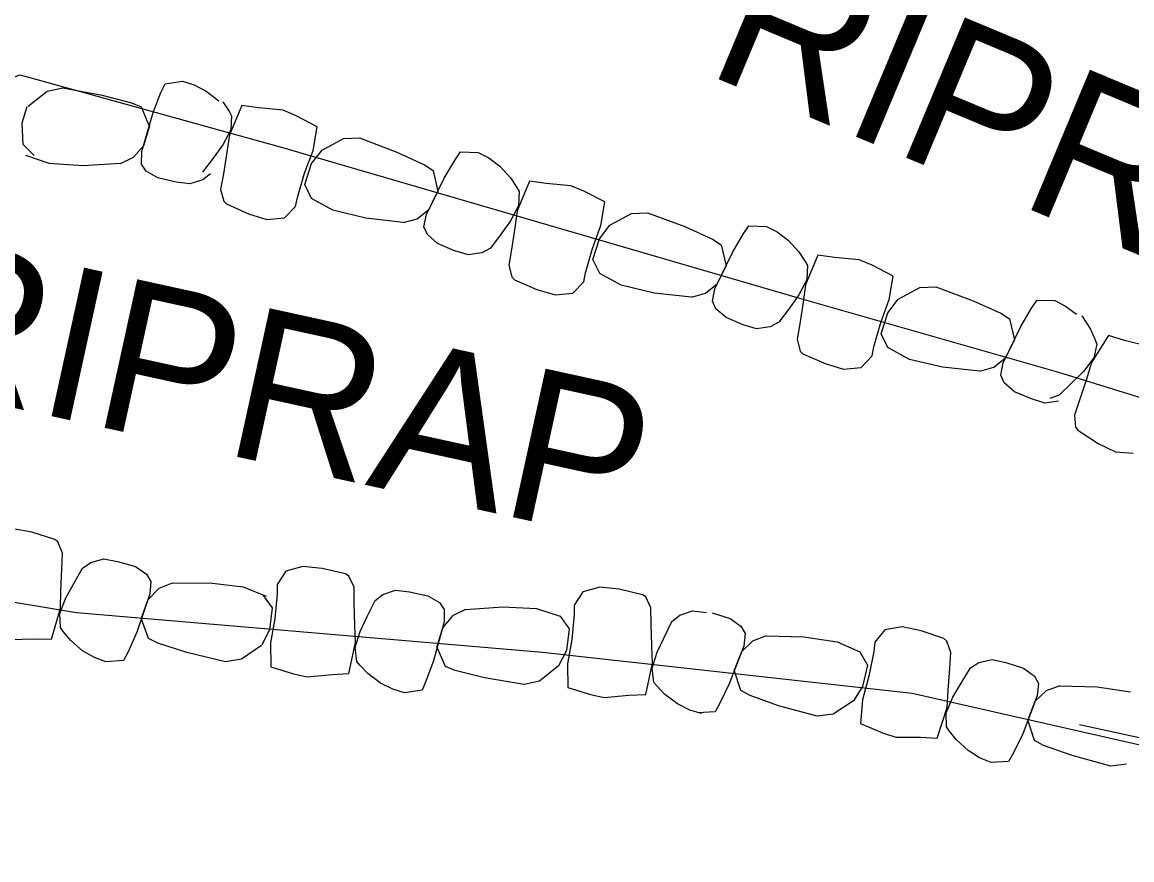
# Model space of a CAD drawing. Extents: x 588843 to 2552415, y 180129 to 269402.
# Drawn here: x 594577.16 to 594620.95, y 185094.21 to 185127.26 of the extents above; entities that cross this region are included whole.
import ezdxf

# ---------------------------------------------------------------- set-up
doc = ezdxf.new("R2010")
doc.units = 0
doc.layers.add('E_DRN_RipRap', color=7, linetype='Continuous')
doc.layers.add('E_DRN_RipRap_Text', color=7, linetype='Continuous')

# ---------------------------------------------------------------- blocks, each defined once
blk = doc.blocks.new('RIPRT')
at = {"layer": 'E_DRN_RipRap_Text'}
blk.add_text('RIPRAP', height=12, dxfattribs=at).set_placement((-0.14, -3.591))
blk = doc.blocks.new('RIPRT_3')
at = {"layer": 'E_DRN_RipRap_Text'}
blk.add_text('RIPRAP', height=39.37, dxfattribs=at).set_placement((-0.46, -11.78))

msp = doc.modelspace()

# ---------------------------------------------------------------- linework, layer by layer
at = {"layer": 'E_DRN_RipRap'}
for p, q in [((594582.639, 185124.477), (594582.8, 185124.831)), ((594582.8, 185124.831), (594583.49, 185124.927)), ((594583.49, 185124.927), (594583.952, 185124.783)), ((594577.394, 185123.948), (594578.155, 185124.539)), ((594578.155, 185124.539), (594578.768, 185124.671)), ((594578.768, 185124.671), (594580.321, 185124.383)), ((594580.321, 185124.383), (594581.477, 185124.077)), ((594582.336, 185123.69), (594582.639, 185124.477)), ((594583.952, 185124.783), (594584.431, 185124.536)), ((594584.431, 185124.536), (594584.923, 185124.154)), ((594577.166, 185123.292), (594577.366, 185123.937)), ((594581.477, 185124.077), (594581.854, 185123.914)), ((594581.854, 185123.914), (594582.184, 185123.129)), ((594585.088, 185124.113), (594585.339, 185123.723)), ((594585.833, 185123.97), (594585.34, 185122.808)), ((594586.487, 185123.879), (594585.833, 185123.97)), ((594581.891, 185122.157), (594582.336, 185123.69)), ((594585.339, 185123.723), (594585.429, 185123.564)), ((594585.429, 185123.564), (594585.392, 185123.007)), ((594587.462, 185123.783), (594586.487, 185123.879)), ((594587.971, 185123.566), (594587.462, 185123.783)), ((594588.802, 185123.13), (594587.971, 185123.566)), ((594577.198, 185122.428), (594577.166, 185123.292)), ((594581.96, 185122.387), (594582.184, 185123.129)), ((594588.641, 185122.201), (594588.802, 185123.13)), ((594585.392, 185123.007), (594585.076, 185122.419)), ((594585.34, 185122.808), (594585.245, 185122.13)), ((594588.997, 185122.214), (594589.847, 185122.665)), ((594589.847, 185122.665), (594590.473, 185122.688)), ((594590.473, 185122.688), (594591.951, 185122.135)), ((594577.635, 185121.999), (594577.198, 185122.428)), ((594581.556, 185121.926), (594581.96, 185122.387)), ((594581.876, 185121.66), (594581.891, 185122.157)), ((594585.076, 185122.419), (594584.699, 185121.897)), ((594588.299, 185121.295), (594588.641, 185122.201)), ((594588.586, 185121.678), (594588.997, 185122.214)), ((594578.227, 185121.682), (594577.309, 185121.995)), ((594581.038, 185121.681), (594581.556, 185121.926)), ((594584.699, 185121.897), (594584.281, 185121.335)), ((594585.245, 185122.13), (594585.103, 185121.276)), ((594591.951, 185122.135), (594593.036, 185121.632)), ((594593.816, 185121.101), (594594.249, 185121.824)), ((594594.249, 185121.824), (594594.468, 185122.144)), ((594594.468, 185122.144), (594595.162, 185122.119)), ((594595.154, 185122.121), (594595.586, 185121.902)), ((594595.586, 185121.902), (594596.017, 185121.578)), ((594579.559, 185121.596), (594578.227, 185121.682)), ((594581.038, 185121.681), (594579.559, 185121.596)), ((594582.063, 185121.385), (594581.876, 185121.66)), ((594582.514, 185121.112), (594582.063, 185121.385)), ((594588.024, 185120.344), (594588.299, 185121.295)), ((594588.317, 185120.858), (594588.586, 185121.678)), ((594593.036, 185121.632), (594593.38, 185121.405)), ((594593.38, 185121.405), (594593.57, 185120.575)), ((594596.017, 185121.578), (594596.438, 185121.12)), ((594583.234, 185120.946), (594582.514, 185121.112)), ((594583.781, 185120.874), (594583.234, 185120.946)), ((594584.292, 185121.041), (594583.781, 185120.874)), ((594584.602, 185121.277), (594584.292, 185121.041)), ((594585.103, 185121.276), (594584.996, 185120.66)), ((594588.58, 185120.305), (594588.317, 185120.858)), ((594593.116, 185119.669), (594593.816, 185121.101)), ((594596.438, 185121.12), (594596.691, 185120.731)), ((594597.185, 185120.982), (594596.698, 185119.817)), ((594597.84, 185120.895), (594597.185, 185120.982)), ((594598.816, 185120.806), (594597.84, 185120.895)), ((594584.996, 185120.66), (594585.118, 185120.195)), ((594593.223, 185119.883), (594593.57, 185120.575)), ((594596.691, 185120.731), (594596.783, 185120.573)), ((594596.783, 185120.573), (594596.749, 185120.016)), ((594599.327, 185120.594), (594598.816, 185120.806)), ((594600.161, 185120.164), (594599.327, 185120.594)), ((594585.118, 185120.195), (594585.225, 185120.086)), ((594585.225, 185120.086), (594586.095, 185119.693)), ((594587.514, 185119.534), (594587.956, 185119.984)), ((594587.956, 185119.984), (594588.024, 185120.344)), ((594589.429, 185119.837), (594588.58, 185120.305)), ((594596.749, 185120.016), (594596.435, 185119.426)), ((594600.005, 185119.233), (594600.161, 185120.164)), ((594586.095, 185119.693), (594586.821, 185119.474)), ((594586.821, 185119.474), (594587.514, 185119.534)), ((594590.726, 185119.521), (594589.429, 185119.837)), ((594592.747, 185119.499), (594593.223, 185119.883)), ((594593.016, 185119.182), (594593.116, 185119.669)), ((594596.698, 185119.817), (594596.606, 185119.139)), ((594600.361, 185119.25), (594601.209, 185119.706)), ((594601.209, 185119.706), (594601.836, 185119.734)), ((594601.836, 185119.734), (594603.319, 185119.191)), ((594592.195, 185119.348), (594590.726, 185119.521)), ((594592.195, 185119.348), (594592.747, 185119.499)), ((594593.153, 185118.878), (594593.016, 185119.182)), ((594596.435, 185119.426), (594596.061, 185118.902)), ((594596.606, 185119.139), (594596.468, 185118.284)), ((594599.668, 185118.326), (594600.005, 185119.233)), ((594599.952, 185118.711), (594600.361, 185119.25)), ((594603.319, 185119.191), (594604.407, 185118.696)), ((594605.62, 185118.897), (594605.837, 185119.218)), ((594605.837, 185119.218), (594606.533, 185119.198)), ((594606.533, 185119.198), (594606.965, 185118.98)), ((594593.551, 185118.53), (594593.153, 185118.878)), ((594596.061, 185118.902), (594595.646, 185118.337)), ((594599.688, 185117.889), (594599.952, 185118.711)), ((594604.407, 185118.696), (594604.753, 185118.472)), ((594605.191, 185118.171), (594605.62, 185118.897)), ((594606.965, 185118.98), (594607.396, 185118.656)), ((594607.396, 185118.656), (594607.817, 185118.198)), ((594594.231, 185118.242), (594593.551, 185118.53)), ((594594.77, 185118.076), (594594.243, 185118.239)), ((594595.646, 185118.337), (594595.301, 185118.156)), ((594596.468, 185118.284), (594596.365, 185117.667)), ((594599.398, 185117.374), (594599.668, 185118.326)), ((594604.753, 185118.472), (594604.948, 185117.644)), ((594595.301, 185118.156), (594594.77, 185118.076)), ((594599.954, 185117.339), (594599.688, 185117.889)), ((594604.498, 185116.735), (594605.191, 185118.171)), ((594607.817, 185118.198), (594608.07, 185117.809)), ((594608.07, 185117.809), (594608.162, 185117.651)), ((594608.564, 185118.06), (594608.077, 185116.894)), ((594609.219, 185117.973), (594608.564, 185118.06)), ((594610.195, 185117.884), (594609.219, 185117.973)), ((594610.706, 185117.672), (594610.195, 185117.884)), ((594596.365, 185117.667), (594596.49, 185117.204)), ((594599.332, 185117.013), (594599.398, 185117.374)), ((594604.604, 185116.95), (594604.948, 185117.644)), ((594608.162, 185117.651), (594608.128, 185117.093)), ((594611.54, 185117.242), (594610.706, 185117.672)), ((594596.49, 185117.204), (594596.598, 185117.095)), ((594596.598, 185117.095), (594597.47, 185116.709)), ((594598.892, 185116.56), (594599.332, 185117.013)), ((594600.807, 185116.877), (594599.954, 185117.339)), ((594604.129, 185116.563), (594604.604, 185116.95)), ((594608.128, 185117.093), (594607.814, 185116.503)), ((594611.384, 185116.311), (594611.54, 185117.242)), ((594597.47, 185116.709), (594598.198, 185116.495)), ((594598.198, 185116.495), (594598.892, 185116.56)), ((594602.107, 185116.57), (594600.807, 185116.877)), ((594603.578, 185116.408), (594602.107, 185116.57)), ((594603.578, 185116.408), (594604.129, 185116.563)), ((594604.401, 185116.247), (594604.498, 185116.735)), ((594607.814, 185116.503), (594607.44, 185115.979)), ((594608.077, 185116.894), (594607.985, 185116.217)), ((594611.74, 185116.328), (594612.588, 185116.784)), ((594612.588, 185116.784), (594613.215, 185116.811)), ((594613.215, 185116.811), (594614.698, 185116.269)), ((594604.54, 185115.945), (594604.401, 185116.247)), ((594607.985, 185116.217), (594607.847, 185115.362)), ((594611.047, 185115.404), (594611.384, 185116.311)), ((594611.332, 185115.789), (594611.74, 185116.328)), ((594614.698, 185116.269), (594615.786, 185115.774)), ((594616.999, 185115.975), (594617.216, 185116.296)), ((594617.216, 185116.296), (594617.912, 185116.276)), ((594617.912, 185116.276), (594618.344, 185116.058)), ((594618.344, 185116.058), (594618.775, 185115.734)), ((594604.94, 185115.6), (594604.54, 185115.945)), ((594605.622, 185115.317), (594604.94, 185115.6)), ((594607.44, 185115.979), (594607.025, 185115.415)), ((594611.067, 185114.967), (594611.332, 185115.789)), ((594615.786, 185115.774), (594616.132, 185115.55)), ((594616.57, 185115.249), (594616.999, 185115.975)), ((594618.985, 185115.671), (594619.326, 185115.151)), ((594606.149, 185115.154), (594605.622, 185115.317)), ((594606.68, 185115.234), (594606.149, 185115.154)), ((594607.025, 185115.415), (594606.68, 185115.234)), ((594607.847, 185115.362), (594607.744, 185114.745)), ((594610.777, 185114.452), (594611.047, 185115.404)), ((594615.877, 185113.813), (594616.57, 185115.249)), ((594616.132, 185115.55), (594616.327, 185114.722)), ((594619.326, 185115.151), (594619.512, 185114.726)), ((594607.744, 185114.745), (594607.869, 185114.282)), ((594611.333, 185114.416), (594611.067, 185114.967)), ((594615.983, 185114.028), (594616.327, 185114.722)), ((594620.04, 185114.893), (594619.369, 185113.824)), ((594619.512, 185114.726), (594619.576, 185114.556)), ((594620.672, 185114.701), (594620.04, 185114.893)), ((594607.869, 185114.282), (594607.977, 185114.173)), ((594610.711, 185114.091), (594610.777, 185114.452)), ((594612.186, 185113.955), (594611.333, 185114.416)), ((594619.576, 185114.556), (594619.451, 185114.012)), ((594621.622, 185114.455), (594620.672, 185114.701)), ((594607.977, 185114.173), (594608.849, 185113.787)), ((594610.271, 185113.638), (594610.711, 185114.091)), ((594613.486, 185113.648), (594612.186, 185113.955)), ((594615.508, 185113.641), (594615.983, 185114.028)), ((594619.451, 185114.012), (594619.046, 185113.481)), ((594608.849, 185113.787), (594609.577, 185113.573)), ((594609.577, 185113.573), (594610.271, 185113.638)), ((594614.957, 185113.486), (594613.486, 185113.648)), ((594614.957, 185113.486), (594615.508, 185113.641)), ((594615.78, 185113.325), (594615.877, 185113.813)), ((594619.046, 185113.481), (594618.59, 185113.025)), ((594619.369, 185113.824), (594619.167, 185113.17)), ((594615.919, 185113.023), (594615.78, 185113.325)), ((594616.319, 185112.678), (594615.919, 185113.023)), ((594618.59, 185113.025), (594618.089, 185112.536)), ((594619.167, 185113.17), (594618.892, 185112.35)), ((594617.001, 185112.395), (594616.319, 185112.678)), ((594618.089, 185112.536), (594617.719, 185112.413)), ((594617.528, 185112.232), (594617.001, 185112.395)), ((594618.059, 185112.311), (594617.528, 185112.232)), ((594618.892, 185112.35), (594618.689, 185111.758)), ((594618.689, 185111.758), (594618.736, 185111.281)), ((594618.736, 185111.281), (594618.825, 185111.157)), ((594618.825, 185111.157), (594619.623, 185110.634)), ((594619.623, 185110.634), (594620.307, 185110.306)), ((594620.307, 185110.306), (594621.002, 185110.256)), ((594577.547, 185107.131), (594576.799, 185107.261)), ((594578.457, 185106.847), (594577.547, 185107.131)), ((594578.577, 185106.751), (594578.457, 185106.847)), ((594578.754, 185106.305), (594578.577, 185106.751)), ((594578.722, 185105.68), (594578.754, 185106.305)), ((594579.867, 185105.941), (594580.385, 185106.08)), ((594580.385, 185106.08), (594580.927, 185105.978)), ((594580.927, 185105.978), (594581.638, 185105.775)), ((594578.684, 185104.815), (594578.722, 185105.68)), ((594579.198, 185105.113), (594579.545, 185105.721)), ((594579.545, 185105.721), (594579.867, 185105.941)), ((594581.638, 185105.775), (594582.074, 185105.477)), ((594587.574, 185105.598), (594587.223, 185105.073)), ((594588.245, 185105.787), (594587.574, 185105.598)), ((594588.999, 185105.708), (594588.245, 185105.787)), ((594589.927, 185105.486), (594588.999, 185105.708)), ((594578.886, 185104.549), (594579.198, 185105.113)), ((594582.074, 185105.477), (594582.247, 185105.193)), ((594582.247, 185105.193), (594582.206, 185104.697)), ((594583.082, 185105.127), (594582.553, 185104.91)), ((594583.082, 185105.127), (594584.562, 185105.134)), ((594584.562, 185105.134), (594585.888, 185104.977)), ((594590.053, 185105.398), (594589.927, 185105.486)), ((594590.26, 185104.965), (594590.053, 185105.398)), ((594578.671, 185104.131), (594578.684, 185104.815)), ((594582.206, 185104.697), (594581.683, 185103.19)), ((594582.553, 185104.91), (594582.126, 185104.471)), ((594585.888, 185104.977), (594586.788, 185104.615)), ((594587.224, 185104.706), (594587.13, 185103.72)), ((594587.223, 185105.073), (594587.224, 185104.706)), ((594590.269, 185104.339), (594590.26, 185104.965)), ((594591.088, 185104.435), (594591.394, 185104.676)), ((594591.394, 185104.676), (594591.902, 185104.85)), ((594591.902, 185104.85), (594592.45, 185104.785)), ((594592.45, 185104.785), (594593.172, 185104.63)), ((594599.294, 185104.778), (594598.942, 185104.253)), ((594599.964, 185104.967), (594599.294, 185104.778)), ((594600.718, 185104.888), (594599.964, 185104.967)), ((594601.646, 185104.666), (594600.718, 185104.888)), ((594601.772, 185104.578), (594601.646, 185104.666)), ((594578.643, 185103.927), (594578.886, 185104.549)), ((594582.126, 185104.471), (594581.864, 185103.742)), ((594586.67, 185104.64), (594587.031, 185104.146)), ((594590.288, 185103.473), (594590.269, 185104.339)), ((594590.782, 185103.805), (594591.088, 185104.435)), ((594593.172, 185104.63), (594593.627, 185104.362)), ((594593.627, 185104.362), (594593.819, 185104.09)), ((594598.942, 185104.253), (594598.943, 185103.886)), ((594601.979, 185104.145), (594601.772, 185104.578)), ((594578.32, 185102.917), (594578.671, 185104.131)), ((594578.673, 185103.369), (594578.643, 185103.927)), ((594587.031, 185104.146), (594586.92, 185103.289)), ((594590.508, 185103.222), (594590.782, 185103.805)), ((594594.143, 185103.829), (594593.746, 185103.362)), ((594593.819, 185104.09), (594593.811, 185103.593)), ((594594.657, 185104.081), (594594.143, 185103.829)), ((594594.657, 185104.081), (594596.134, 185104.187)), ((594596.134, 185104.187), (594597.467, 185104.12)), ((594597.467, 185104.12), (594598.389, 185103.82)), ((594598.389, 185103.82), (594598.75, 185103.326)), ((594598.943, 185103.886), (594598.849, 185102.9)), ((594601.988, 185103.519), (594601.979, 185104.145)), ((594602.807, 185103.615), (594603.113, 185103.856)), ((594603.113, 185103.856), (594603.621, 185104.03)), ((594603.621, 185104.03), (594604.169, 185103.965)), ((594604.399, 185103.957), (594605.102, 185103.732)), ((594578.782, 185103.222), (594578.673, 185103.369)), ((594582.153, 185102.941), (594581.864, 185103.742)), ((594587.13, 185103.72), (594586.962, 185102.766)), ((594590.321, 185102.789), (594590.288, 185103.473)), ((594593.811, 185103.593), (594593.39, 185102.054)), ((594593.746, 185103.362), (594593.534, 185102.617)), ((594602.008, 185102.653), (594601.988, 185103.519)), ((594602.501, 185102.985), (594602.807, 185103.615)), ((594605.102, 185103.732), (594605.529, 185103.421)), ((594605.529, 185103.421), (594605.694, 185103.132)), ((594611.894, 185103.401), (594611.208, 185103.279)), ((594612.637, 185103.249), (594611.894, 185103.401)), ((594576.68, 185102.906), (594577.66, 185102.929)), ((594577.66, 185102.929), (594578.32, 185102.917)), ((594579.077, 185102.865), (594578.782, 185103.222)), ((594581.683, 185103.19), (594581.34, 185102.42)), ((594582.521, 185102.758), (594582.153, 185102.941)), ((594586.92, 185103.289), (594586.615, 185102.685)), ((594590.307, 185102.584), (594590.508, 185103.222)), ((594598.75, 185103.326), (594598.639, 185102.469)), ((594598.849, 185102.9), (594598.682, 185101.946)), ((594602.227, 185102.401), (594602.501, 185102.985)), ((594605.694, 185103.132), (594605.637, 185102.638)), ((594606.526, 185103.04), (594605.99, 185102.84)), ((594606.526, 185103.04), (594608.006, 185103.001)), ((594608.006, 185103.001), (594609.326, 185102.803)), ((594611.208, 185103.279), (594610.807, 185102.791)), ((594613.538, 185102.937), (594612.637, 185103.249)), ((594613.655, 185102.838), (594613.538, 185102.937)), ((594579.548, 185102.457), (594579.077, 185102.865)), ((594580.014, 185102.185), (594579.548, 185102.457)), ((594583.659, 185102.39), (594582.521, 185102.758)), ((594586.603, 185102.669), (594585.813, 185102.119)), ((594586.962, 185102.766), (594586.977, 185101.822)), ((594590.052, 185101.554), (594590.321, 185102.789)), ((594590.374, 185102.029), (594590.307, 185102.584)), ((594593.875, 185101.837), (594593.534, 185102.617)), ((594598.639, 185102.469), (594598.334, 185101.865)), ((594602.04, 185101.969), (594602.008, 185102.653)), ((594605.637, 185102.638), (594605.068, 185101.148)), ((594605.99, 185102.84), (594605.55, 185102.414)), ((594609.326, 185102.803), (594610.215, 185102.414)), ((594610.807, 185102.791), (594610.772, 185102.426)), ((594613.818, 185102.386), (594613.655, 185102.838)), ((594580.468, 185102.017), (594580.014, 185102.185)), ((594581.161, 185102.076), (594580.468, 185102.017)), ((594581.34, 185102.42), (594581.161, 185102.076)), ((594585.194, 185102.02), (594583.659, 185102.39)), ((594585.813, 185102.119), (594585.194, 185102.02)), ((594590.492, 185101.89), (594590.374, 185102.029)), ((594593.39, 185102.054), (594593.099, 185101.262)), ((594602.026, 185101.764), (594602.227, 185102.401)), ((594605.55, 185102.414), (594605.266, 185101.694)), ((594610.215, 185102.414), (594610.526, 185101.888)), ((594610.772, 185102.426), (594610.583, 185101.454)), ((594613.767, 185101.762), (594613.818, 185102.386)), ((594614.919, 185101.988), (594615.441, 185102.111)), ((594615.441, 185102.111), (594615.98, 185101.993)), ((594586.977, 185101.822), (594587.875, 185101.549)), ((594590.811, 185101.554), (594590.492, 185101.89)), ((594594.255, 185101.679), (594593.875, 185101.837)), ((594595.415, 185101.389), (594594.255, 185101.679)), ((594598.334, 185101.865), (594597.583, 185101.263)), ((594598.682, 185101.946), (594598.696, 185101.002)), ((594601.771, 185100.734), (594602.04, 185101.969)), ((594602.093, 185101.209), (594602.026, 185101.764)), ((594605.529, 185100.884), (594605.266, 185101.694)), ((594610.526, 185101.888), (594610.332, 185101.047)), ((594613.702, 185100.899), (594613.767, 185101.762)), ((594614.225, 185101.181), (594614.591, 185101.778)), ((594614.591, 185101.778), (594614.919, 185101.988)), ((594615.98, 185101.993), (594616.684, 185101.767)), ((594616.684, 185101.767), (594617.111, 185101.457)), ((594587.875, 185101.549), (594588.416, 185101.433)), ((594588.416, 185101.433), (594589.392, 185101.522)), ((594589.392, 185101.522), (594590.052, 185101.554)), ((594591.308, 185101.178), (594590.811, 185101.554)), ((594591.791, 185100.938), (594591.308, 185101.178)), ((594593.099, 185101.262), (594592.943, 185100.907)), ((594596.971, 185101.122), (594595.415, 185101.389)), ((594597.583, 185101.263), (594596.971, 185101.122)), ((594602.212, 185101.07), (594602.093, 185101.209)), ((594605.068, 185101.148), (594604.701, 185100.389)), ((594610.583, 185101.454), (594610.323, 185100.521)), ((594613.896, 185100.627), (594614.225, 185101.181)), ((594617.111, 185101.457), (594617.275, 185101.167)), ((594617.275, 185101.167), (594617.219, 185100.673)), ((594592.255, 185100.801), (594591.791, 185100.938)), ((594592.943, 185100.907), (594592.255, 185100.801)), ((594598.696, 185101.002), (594599.594, 185100.729)), ((594599.594, 185100.729), (594600.135, 185100.613)), ((594600.135, 185100.613), (594601.111, 185100.701)), ((594601.111, 185100.701), (594601.771, 185100.734)), ((594602.53, 185100.733), (594602.212, 185101.07)), ((594603.027, 185100.358), (594602.53, 185100.733)), ((594605.892, 185100.69), (594605.529, 185100.884)), ((594610.332, 185101.047), (594609.97, 185100.475)), ((594613.667, 185100.216), (594613.702, 185100.899)), ((594617.572, 185100.875), (594617.131, 185100.45)), ((594618.108, 185101.076), (594617.572, 185100.875)), ((594618.108, 185101.076), (594619.588, 185101.037)), ((594619.588, 185101.037), (594620.908, 185100.839)), ((594603.51, 185100.118), (594603.027, 185100.358)), ((594604.701, 185100.389), (594604.511, 185100.05)), ((594607.018, 185100.287), (594605.892, 185100.69)), ((594608.541, 185099.87), (594607.018, 185100.287)), ((594609.97, 185100.475), (594609.163, 185099.95)), ((594610.323, 185100.521), (594610.245, 185099.581)), ((594613.633, 185100.013), (594613.896, 185100.627)), ((594617.219, 185100.673), (594616.649, 185099.183)), ((594617.131, 185100.45), (594616.847, 185099.729)), ((594603.974, 185099.98), (594603.51, 185100.118)), ((594604.511, 185100.05), (594603.817, 185100.012)), ((594609.163, 185099.95), (594608.541, 185099.87)), ((594613.279, 185099.013), (594613.667, 185100.216)), ((594613.646, 185099.454), (594613.633, 185100.013)), ((594610.245, 185099.581), (594611.113, 185099.222)), ((594613.75, 185099.304), (594613.646, 185099.454)), ((594617.111, 185098.92), (594616.847, 185099.729)), ((594611.113, 185099.222), (594611.639, 185099.053)), ((594611.639, 185099.053), (594612.619, 185099.045)), ((594612.619, 185099.045), (594613.279, 185099.013)), ((594614.034, 185098.938), (594613.75, 185099.304)), ((594616.649, 185099.183), (594616.283, 185098.424)), ((594614.492, 185098.516), (594614.034, 185098.938)), ((594614.95, 185098.23), (594614.492, 185098.516)), ((594617.474, 185098.725), (594617.111, 185098.92)), ((594618.6, 185098.323), (594617.474, 185098.725)), ((594615.398, 185098.048), (594614.95, 185098.23)), ((594616.093, 185098.086), (594615.398, 185098.048)), ((594616.283, 185098.424), (594616.093, 185098.086)), ((594620.122, 185097.906), (594618.6, 185098.323)), ((594620.745, 185097.985), (594620.122, 185097.906))]:
    msp.add_line(p, q, dxfattribs=at)
for points in [[(594545.677, 185124.54), (594556.994, 185123.656), (594565.662, 185122.814), (594571.043, 185123.015), (594573.68, 185124.001), (594575.614, 185124.676), (594577.088, 185125.176), (594587.431, 185122.318), (594607.752, 185116.401), (594618.068, 185113.448), (594626.91, 185110.713)], [(594629.405, 185096.893), (594612.288, 185100.768), (594597.699, 185102.383), (594579.31, 185103.959), (594571.685, 185105.22), (594565.925, 185106.561), (594561.031, 185108.064), (594555.582, 185108.702), (594551.471, 185108.65)], [(594618.897, 185099.546), (594643.459, 185094.209), (594650.925, 185094.56), (594652.948, 185098.409), (594654.94, 185102.047)]]:
    msp.add_lwpolyline(points, dxfattribs=at)

# ---------------------------------------------------------------- block references
at = {"layer": 'E_DRN_RipRap_Text'}
for name, p, xscale, yscale, rotation in [('RIPRT', (594604.8, 185126.889), 0.4999999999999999, 0.49999999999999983, -22.695353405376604), ('RIPRT_3', (594572.392, 185114.847), 0.15240030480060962, 0.1524003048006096, -12.34204883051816)]:
    msp.add_blockref(name, p, dxfattribs=dict(at, xscale=xscale, yscale=yscale, rotation=rotation))

doc.saveas('drawing.dxf')
